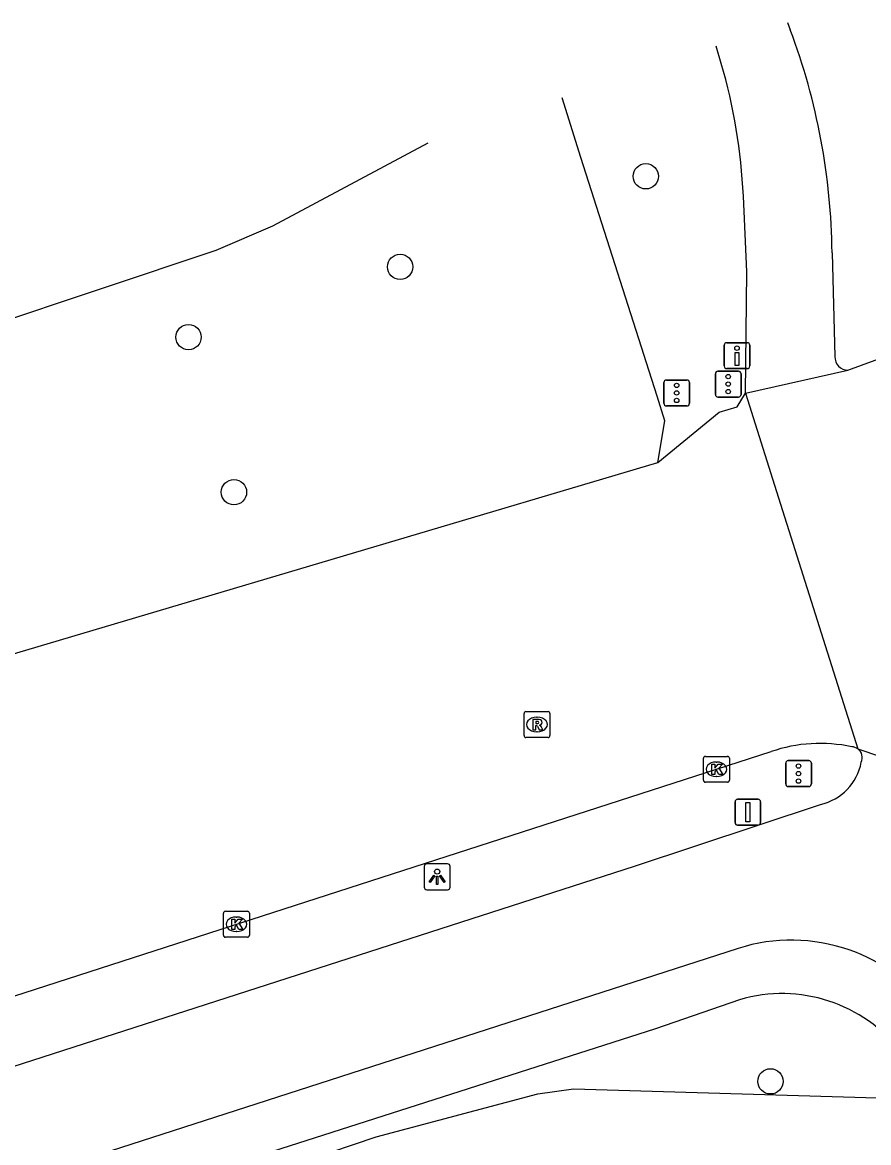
# Model space of a CAD drawing. Extents: x 160732 to 162105, y 387428 to 388479.
# Drawn here: x 161904.86 to 161937.54, y 388385.79 to 388429.06 of the extents above; entities that cross this region are included whole.
import ezdxf

# ---------------------------------------------------------------- set-up
doc = ezdxf.new("R2010")
doc.units = 0
for name, color, linetype in [('IMGEO_Berm_groen', 7, 'Continuous'), ('IMGEO_Boom', 7, 'Continuous'), ('IMGEO_Drukknoppaal', 7, 'Continuous'), ('IMGEO_Fietspad_gesloten', 7, 'Continuous'), ('IMGEO_Fietspad_open', 7, 'Continuous'), ('IMGEO_Kolk', 7, 'Continuous'), ('IMGEO_Lichtpunt', 7, 'Continuous'), ('IMGEO_Rijbaan_regionaal_gesloten', 7, 'Continuous'), ('IMGEO_Rioolput', 7, 'Continuous'), ('IMGEO_Verkeersbordpaal', 7, 'Continuous'), ('IMGEO_Verkeersregelinstallatiepaal', 7, 'Continuous'), ('IMGEO_Voetpad_open', 7, 'Continuous')]:
    doc.layers.add(name, color=color, linetype=linetype)

msp = doc.modelspace()

# ---------------------------------------------------------------- linework, layer by layer
at = {"layer": 'IMGEO_Berm_groen'}
for points in [[(161929.39, 388412.059), (161929.671, 388413.675), (161929.367, 388414.628), (161926.428, 388423.85), (161925.695, 388426.149)], [(161906.222, 388381.856), (161918.52, 388386.019), (161924.764, 388387.672), (161926.143, 388387.864), (161939.604, 388387.474), (161941.149, 388387.045), (161942.694, 388384.649), (161942.906, 388384.089), (161943.183, 388381.707), (161943.287, 388380.816)]]:
    msp.add_lwpolyline(points, dxfattribs=at)
at = {"layer": 'IMGEO_Boom'}
for centre in [(161928.932, 388423.118), (161919.443, 388419.621), (161911.27, 388416.908), (161913.025, 388410.916), (161933.746, 388388.159)]:
    msp.add_circle(centre, 0.489, dxfattribs=at)
at = {"layer": 'IMGEO_Drukknoppaal'}
for p, q in [((161931.959, 388415.791), (161931.959, 388416.591)), ((161931.959, 388416.591), (161931.959, 388415.791)), ((161932.059, 388416.691), (161932.849, 388416.691)), ((161932.849, 388416.691), (161932.059, 388416.691)), ((161932.949, 388416.591), (161932.949, 388415.791)), ((161932.949, 388415.791), (161932.949, 388416.591)), ((161932.849, 388415.691), (161932.059, 388415.691)), ((161932.059, 388415.691), (161932.849, 388415.691))]:
    msp.add_line(p, q, dxfattribs=at)
msp.add_lwpolyline([(161932.529, 388416.316), (161932.529, 388415.816), (161932.379, 388415.816), (161932.379, 388416.316), (161932.529, 388416.316)], dxfattribs=at)
msp.add_circle((161932.454, 388416.481), 0.085, dxfattribs=at)
for centre, start, end in [((161932.059, 388416.591), 90, 180), ((161932.059, 388416.591), 90, 180), ((161932.849, 388416.591), 0, 90), ((161932.849, 388416.591), 360, 90), ((161932.059, 388415.791), 180, 270), ((161932.059, 388415.791), 180, 270), ((161932.849, 388415.791), 270, 0), ((161932.849, 388415.791), 270, 0)]:
    msp.add_arc(centre, 0.1, start, end, dxfattribs=at)
at = {"layer": 'IMGEO_Fietspad_gesloten'}
for points in [[(161876.502, 388379.712), (161928.496, 388396.468), (161935.677, 388398.854)], [(161932.495, 388393.294), (161868.221, 388372.548), (161866.487, 388371.983)]]:
    msp.add_lwpolyline(points, dxfattribs=at)
for centre, radius, start, end in [((161936.875, 388400.663), 0.418, 334.9271, 54.1881), ((161935.213, 388400.88), 2.079, 282.9011, 349.0627), ((161934.55, 388386.806), 6.806, 34.7278, 107.5727)]:
    msp.add_arc(centre, radius, start, end, dxfattribs=at)
at = {"layer": 'IMGEO_Fietspad_open'}
for points in [[(161934.403, 388429.063), (161934.511, 388428.773)], [(161931.845, 388427.481), (161931.647, 388428.141)], [(161932.776, 388414.736), (161932.836, 388419.429), (161932.698, 388422.357)], [(161936.123, 388420.164), (161936.235, 388416.156)]]:
    msp.add_lwpolyline(points, dxfattribs=at)
for centre, radius, start, end in [((161910.867, 388419.89), 25.258, 0.6209, 20.5903), ((161910.818, 388421.348), 21.903, 2.6413, 16.2615), ((161936.742, 388416.135), 0.507, 177.6512, 268.769)]:
    msp.add_arc(centre, radius, start, end, dxfattribs=at)
at = {"layer": 'IMGEO_Kolk'}
for p, q in [((161931.157, 388399.787), (161931.157, 388400.639)), ((161931.232, 388400.713), (161932.084, 388400.713)), ((161931.645, 388400.493), (161931.67, 388400.493)), ((161932.158, 388400.639), (161932.158, 388399.787)), ((161931.668, 388399.933), (161931.643, 388399.933)), ((161932.084, 388399.713), (161931.232, 388399.713)), ((161912.694, 388394.726), (161913.546, 388394.726)), ((161912.619, 388393.8), (161912.619, 388394.652)), ((161913.107, 388394.506), (161913.132, 388394.506)), ((161913.62, 388394.652), (161913.62, 388393.8)), ((161913.13, 388393.946), (161913.105, 388393.946)), ((161913.546, 388393.726), (161912.694, 388393.726))]:
    msp.add_line(p, q, dxfattribs=at)
for points in [[(161931.157, 388399.787), (161931.157, 388400.639)], [(161931.232, 388400.713), (161932.084, 388400.713)], [(161931.478, 388400.413), (161931.601, 388400.413), (161931.601, 388400.262), (161931.731, 388400.413), (161931.895, 388400.413), (161931.749, 388400.262), (161931.902, 388400.013), (161931.75, 388400.013), (161931.665, 388400.177), (161931.601, 388400.11), (161931.601, 388400.013), (161931.478, 388400.013), (161931.478, 388400.413)], [(161932.158, 388400.639), (161932.158, 388399.787)], [(161932.084, 388399.713), (161931.232, 388399.713)], [(161912.694, 388394.726), (161913.546, 388394.726)], [(161912.619, 388393.8), (161912.619, 388394.652)], [(161912.94, 388394.426), (161913.063, 388394.426), (161913.063, 388394.275), (161913.193, 388394.426), (161913.357, 388394.426), (161913.211, 388394.275), (161913.364, 388394.026), (161913.212, 388394.026), (161913.127, 388394.19), (161913.063, 388394.123), (161913.063, 388394.026), (161912.94, 388394.026), (161912.94, 388394.426)], [(161913.62, 388394.652), (161913.62, 388393.8)], [(161913.546, 388393.726), (161912.694, 388393.726)]]:
    msp.add_lwpolyline(points, dxfattribs=at)
for centre, start, end in [((161931.234, 388400.637), 91.552, 178.448), ((161931.234, 388400.637), 91.552, 178.448), ((161932.082, 388400.637), 1.552, 88.448), ((161932.082, 388400.637), 1.552, 88.448), ((161931.234, 388399.789), 181.552, 268.448), ((161931.234, 388399.789), 181.552, 268.448), ((161932.082, 388399.789), 271.552, 358.448), ((161932.082, 388399.789), 271.552, 358.448), ((161912.696, 388394.65), 91.552, 178.448), ((161912.696, 388394.65), 91.552, 178.448), ((161913.544, 388394.65), 1.552, 88.448), ((161913.544, 388394.65), 1.552, 88.448), ((161912.696, 388393.802), 181.552, 268.448), ((161912.696, 388393.802), 181.552, 268.448), ((161913.544, 388393.802), 271.552, 358.448), ((161913.544, 388393.802), 271.552, 358.448)]:
    msp.add_arc(centre, 0.0765, start, end, dxfattribs=at)
for centre, major_axis, ratio, start_param, end_param in [((161931.644, 388400.213), (-0.387, 0.002), 0.722429, 4.712389, 7.853982), ((161931.669, 388400.213), (-0.39, 0.002), 0.717154, 1.570796, 4.712389), ((161913.106, 388394.226), (-0.387, 0.002), 0.722429, 4.712389, 7.853982), ((161913.131, 388394.226), (-0.39, 0.002), 0.717154, 1.570796, 4.712389)]:
    msp.add_ellipse(centre, major_axis=major_axis, ratio=ratio, start_param=start_param, end_param=end_param, dxfattribs=at)
at = {"layer": 'IMGEO_Lichtpunt'}
for p, q in [((161920.376, 388396.463), (161920.376, 388395.656)), ((161920.376, 388396.463), (161920.376, 388395.656)), ((161921.278, 388396.558), (161920.47, 388396.558)), ((161921.278, 388396.558), (161920.47, 388396.558)), ((161921.372, 388395.656), (161921.372, 388396.463)), ((161921.372, 388395.656), (161921.372, 388396.463)), ((161920.47, 388395.562), (161921.278, 388395.562)), ((161920.47, 388395.562), (161921.278, 388395.562))]:
    msp.add_line(p, q, dxfattribs=at)
for points in [[(161920.75, 388396.127), (161920.789, 388396.099), (161920.601, 388395.837), (161920.563, 388395.864), (161920.75, 388396.127)], [(161920.852, 388396.079), (161920.899, 388396.079), (161920.899, 388395.757), (161920.852, 388395.757), (161920.852, 388396.079)], [(161920.962, 388396.099), (161921, 388396.126), (161921.187, 388395.864), (161921.148, 388395.836), (161920.962, 388396.099)]]:
    msp.add_lwpolyline(points, dxfattribs=at)
msp.add_circle((161920.875, 388396.261), 0.0994, dxfattribs=at)
for centre, start, end in [((161920.47, 388396.463), 90, 180), ((161920.47, 388396.463), 90, 180), ((161921.278, 388396.463), 0, 90), ((161921.278, 388396.463), 0, 90), ((161920.47, 388395.656), 180, 270), ((161920.47, 388395.656), 180, 270), ((161921.278, 388395.656), 270, 0), ((161921.278, 388395.656), 270, 360)]:
    msp.add_arc(centre, 0.0946, start, end, dxfattribs=at)
at = {"layer": 'IMGEO_Rijbaan_regionaal_gesloten'}
for points in [[(161885.681, 388411.35), (161912.34, 388420.263), (161914.523, 388421.21), (161920.521, 388424.417)], [(161936.731, 388415.628), (161940.858, 388417.142)], [(161932.776, 388414.736), (161936.731, 388415.628)], [(161929.39, 388412.059), (161931.764, 388414.002), (161932.457, 388414.208), (161932.776, 388414.736)], [(161932.776, 388414.736), (161933.977, 388410.939), (161937.12, 388401.002)], [(161888.28, 388399.486), (161897.901, 388402.72), (161929.39, 388412.059)], [(161891.565, 388387.264), (161933.772, 388400.896)], [(161937.12, 388401.002), (161942.259, 388399.26)]]:
    msp.add_lwpolyline(points, dxfattribs=at)
for centre, radius, start, end in [((161935.66, 388395.418), 5.794, 77.7828, 109.017), ((161936.874, 388400.66), 0.421, 54.3046, 88.3853)]:
    msp.add_arc(centre, radius, start, end, dxfattribs=at)
at = {"layer": 'IMGEO_Rioolput'}
for p, q in [((161924.227, 388401.515), (161924.227, 388402.367)), ((161924.302, 388402.441), (161925.154, 388402.441)), ((161924.715, 388402.221), (161924.74, 388402.221)), ((161925.228, 388402.367), (161925.228, 388401.515)), ((161924.738, 388401.661), (161924.713, 388401.661)), ((161925.154, 388401.441), (161924.302, 388401.441))]:
    msp.add_line(p, q, dxfattribs=at)
for points in [[(161924.227, 388401.515), (161924.227, 388402.367)], [(161924.302, 388402.441), (161925.154, 388402.441)], [(161924.816, 388402.139), (161924.564, 388402.141), (161924.564, 388401.741)], [(161924.742, 388402.06), (161924.688, 388402.06), (161924.688, 388401.979)], [(161925.228, 388402.367), (161925.228, 388401.515)], [(161924.564, 388401.741), (161924.688, 388401.741), (161924.688, 388401.903), (161924.699, 388401.903)], [(161924.688, 388401.979), (161924.74, 388401.979)], [(161924.746, 388401.874), (161924.817, 388401.741), (161924.957, 388401.741), (161924.892, 388401.867)], [(161925.154, 388401.441), (161924.302, 388401.441)]]:
    msp.add_lwpolyline(points, dxfattribs=at)
for centre, radius, start, end in [((161924.304, 388402.365), 0.0765, 91.552, 178.448), ((161924.304, 388402.365), 0.0765, 91.552, 178.448), ((161924.748, 388401.964), 0.0964, 77.0061, 93.1865), ((161924.762, 388402.021), 0.0378, 276.6634, 79.6772), ((161924.815, 388402.029), 0.109, 350.3612, 89.416), ((161925.152, 388402.365), 0.0765, 1.552, 88.448), ((161925.152, 388402.365), 0.0765, 1.552, 88.448), ((161924.698, 388401.85), 0.0533, 26.0293, 88.6989), ((161924.724, 388402.168), 0.19, 274.7715, 282.9687), ((161924.813, 388402.029), 0.112, 277.5842, 350.9817), ((161924.797, 388401.814), 0.108, 29.5134, 73.7905), ((161924.304, 388401.517), 0.0765, 181.552, 268.448), ((161924.304, 388401.517), 0.0765, 181.552, 268.448), ((161925.152, 388401.517), 0.0765, 271.552, 358.448), ((161925.152, 388401.517), 0.0765, 271.552, 358.448)]:
    msp.add_arc(centre, radius, start, end, dxfattribs=at)
for centre, major_axis, ratio, start_param, end_param in [((161924.714, 388401.941), (-0.387, 0.002), 0.722429, 4.712389, 7.853982), ((161924.739, 388401.941), (-0.39, 0.002), 0.717154, 1.570796, 4.712389)]:
    msp.add_ellipse(centre, major_axis=major_axis, ratio=ratio, start_param=start_param, end_param=end_param, dxfattribs=at)
at = {"layer": 'IMGEO_Verkeersbordpaal'}
for p, q in [((161932.477, 388399.053), (161933.267, 388399.053)), ((161933.267, 388399.053), (161932.477, 388399.053)), ((161932.377, 388398.153), (161932.377, 388398.953)), ((161932.377, 388398.953), (161932.377, 388398.153)), ((161933.367, 388398.953), (161933.367, 388398.153)), ((161933.367, 388398.153), (161933.367, 388398.953)), ((161933.267, 388398.053), (161932.477, 388398.053)), ((161932.477, 388398.053), (161933.267, 388398.053))]:
    msp.add_line(p, q, dxfattribs=at)
msp.add_lwpolyline([(161932.797, 388398.928), (161932.947, 388398.928), (161932.947, 388398.178), (161932.797, 388398.178), (161932.797, 388398.928)], dxfattribs=at)
for centre, start, end in [((161932.477, 388398.953), 90, 180), ((161932.477, 388398.953), 90, 180), ((161933.267, 388398.953), 0, 90), ((161933.267, 388398.953), 360, 90), ((161932.477, 388398.153), 180, 270), ((161932.477, 388398.153), 180, 270), ((161933.267, 388398.153), 270, 0), ((161933.267, 388398.153), 270, 0)]:
    msp.add_arc(centre, 0.1, start, end, dxfattribs=at)
at = {"layer": 'IMGEO_Verkeersregelinstallatiepaal'}
for p, q in [((161931.618, 388414.692), (161931.618, 388415.492)), ((161931.618, 388415.492), (161931.618, 388414.692)), ((161931.718, 388415.592), (161932.508, 388415.592)), ((161932.508, 388415.592), (161931.718, 388415.592)), ((161932.608, 388415.492), (161932.608, 388414.692)), ((161932.608, 388414.692), (161932.608, 388415.492)), ((161929.627, 388414.35), (161929.627, 388415.15)), ((161929.627, 388415.15), (161929.627, 388414.35)), ((161929.727, 388415.25), (161930.517, 388415.25)), ((161930.517, 388415.25), (161929.727, 388415.25)), ((161930.617, 388415.15), (161930.617, 388414.35)), ((161930.617, 388414.35), (161930.617, 388415.15)), ((161930.517, 388414.25), (161929.727, 388414.25)), ((161929.727, 388414.25), (161930.517, 388414.25)), ((161932.508, 388414.592), (161931.718, 388414.592)), ((161931.718, 388414.592), (161932.508, 388414.592)), ((161934.334, 388399.646), (161934.334, 388400.446)), ((161934.334, 388400.446), (161934.334, 388399.646)), ((161934.434, 388400.546), (161935.224, 388400.546)), ((161935.224, 388400.546), (161934.434, 388400.546)), ((161935.324, 388400.446), (161935.324, 388399.646)), ((161935.324, 388399.646), (161935.324, 388400.446)), ((161935.224, 388399.546), (161934.434, 388399.546)), ((161934.434, 388399.546), (161935.224, 388399.546))]:
    msp.add_line(p, q, dxfattribs=at)
for centre in [(161930.122, 388415.04), (161932.113, 388415.382), (161932.113, 388415.092), (161930.122, 388414.75), (161932.113, 388414.802), (161930.122, 388414.46), (161934.829, 388400.336), (161934.829, 388400.046), (161934.829, 388399.756)]:
    msp.add_circle(centre, 0.085, dxfattribs=at)
for centre, start, end in [((161931.718, 388415.492), 90, 180), ((161931.718, 388415.492), 90, 180), ((161932.508, 388415.492), 0, 90), ((161932.508, 388415.492), 360, 90), ((161929.727, 388415.15), 90, 180), ((161929.727, 388415.15), 90, 180), ((161930.517, 388415.15), 0, 90), ((161930.517, 388415.15), 360, 90), ((161931.718, 388414.692), 180, 270), ((161931.718, 388414.692), 180, 270), ((161932.508, 388414.692), 270, 0), ((161932.508, 388414.692), 270, 0), ((161929.727, 388414.35), 180, 270), ((161929.727, 388414.35), 180, 270), ((161930.517, 388414.35), 270, 0), ((161930.517, 388414.35), 270, 0), ((161934.434, 388400.446), 90, 180), ((161934.434, 388400.446), 90, 180), ((161935.224, 388400.446), 0, 90), ((161935.224, 388400.446), 360, 90), ((161934.434, 388399.646), 180, 270), ((161934.434, 388399.646), 180, 270), ((161935.224, 388399.646), 270, 0), ((161935.224, 388399.646), 270, 0)]:
    msp.add_arc(centre, 0.1, start, end, dxfattribs=at)
at = {"layer": 'IMGEO_Voetpad_open'}
msp.add_lwpolyline([(161932.554, 388391.311), (161929.307, 388390.191), (161905.959, 388382.7)], dxfattribs=at)
msp.add_arc((161934.197, 388385.743), 5.805, 37.4487, 106.4418, dxfattribs=at)

doc.saveas('drawing.dxf')
